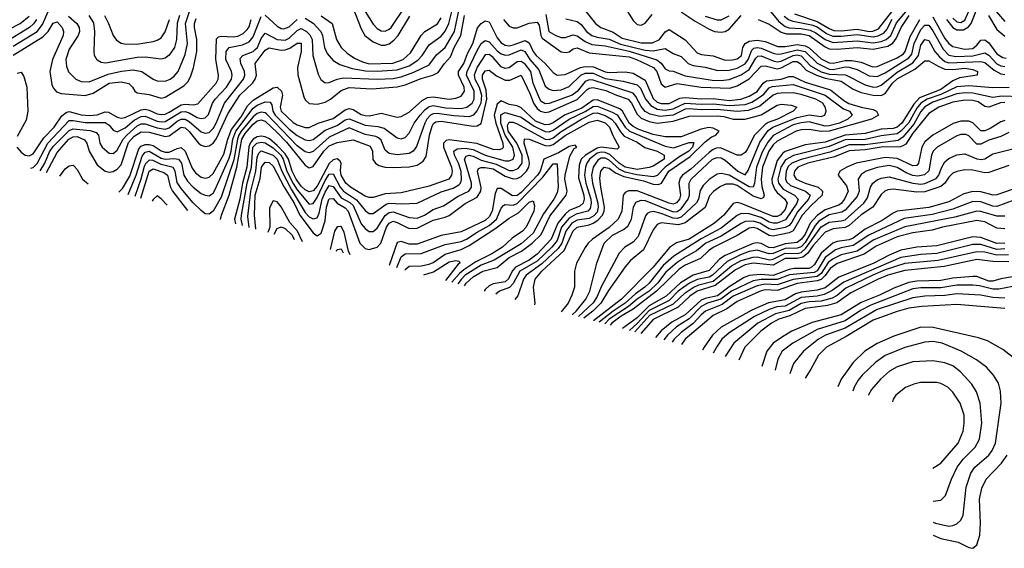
# Model space of a CAD drawing. Header units: inches. Extents: x 1308407 to 1441228, y 959628 to 1036311.
# Tile 470 of 656: x 1393863 to 1398787, y 974064 to 976708. Entities that reach past the tile are written whole.
import ezdxf

# ---------------------------------------------------------------- set-up
doc = ezdxf.new("R2010")
doc.units = ezdxf.units.IN
doc.header["$MEASUREMENT"] = 0
doc.layers.add('B3997', color=7, linetype='Continuous')

msp = doc.modelspace()

# ---------------------------------------------------------------- linework, layer by layer
at = {"layer": 'B3997', "color": 5}
for points, elevation in [([(1396662.2, 976790), (1396741.8, 976690), (1396769.4, 976670), (1396830, 976645.7), (1396875.3, 976615.3), (1396970, 976592.6), (1397027, 976593), (1397062.7, 976610), (1397090, 976647.5), (1397110, 976659.1), (1397190, 976607), (1397250, 976541.9), (1397270, 976534.3), (1397330, 976527.1), (1397390, 976506.3), (1397427.4, 976507.4), (1397450, 976513), (1397471.8, 976530), (1397479.2, 976570), (1397491.5, 976590), (1397510, 976601), (1397550, 976605.3), (1397590, 976599.8), (1397654.6, 976574.6), (1397690, 976574.8), (1397750, 976583.4), (1397790, 976577.2), (1397810, 976566.9), (1397870, 976513), (1397910, 976493.1), (1397930, 976490.7), (1397990, 976504), (1398023.8, 976503.8), (1398070, 976495.1), (1398127.1, 976472.9), (1398150, 976474.8), (1398250, 976517.1), (1398281.7, 976538.3), (1398291.2, 976550), (1398315.7, 976624.3), (1398364.9, 976710)], 2280), ([(1396881.5, 976781.5), (1396930, 976703.7), (1396950, 976684.6), (1396970, 976680.8), (1396990, 976690.6), (1397025.1, 976734.9)], 2320), ([(1397737.2, 976737.2), (1397850, 976699.8), (1397910, 976664), (1397934.6, 976654.6), (1397970, 976652.3), (1398050, 976661.5), (1398110, 976650), (1398129.2, 976650.8), (1398156.7, 976663.3), (1398270.8, 976809.2)], 2380), ([(1398530, 976716.6), (1398550, 976698), (1398570, 976693.6), (1398590, 976705.6), (1398630, 976795.6)], 2340), ([(1393830, 976575.9), (1393950.2, 976649.8), (1393976.5, 976683.5), (1394004.2, 976750)], 2340), ([(1393965.4, 975952.7), (1393987.7, 975990), (1394012.1, 976047.9), (1394030, 976074.7), (1394110, 976154.3), (1394130, 976163), (1394214.6, 976154.6), (1394244.4, 976144.4), (1394256.1, 976130), (1394263.8, 976090), (1394274.6, 976070), (1394310, 976041), (1394330, 976039.5), (1394350, 976055.4), (1394380.7, 976110), (1394397.7, 976130), (1394450, 976177.6), (1394470, 976187.2), (1394490, 976187.6), (1394550, 976166.9), (1394590, 976161.3), (1394610, 976168.1), (1394650, 976200.2), (1394670, 976210.8), (1394690, 976210.8), (1394710, 976198.9), (1394770, 976147.3), (1394790, 976140.1), (1394810, 976144.2), (1394830, 976163.4), (1394844.6, 976190), (1394887.1, 976290), (1394981.4, 976410), (1394988.1, 976430), (1394987.2, 976450), (1394968.5, 976490), (1394965, 976514.9), (1394977.9, 976530), (1395029.9, 976550), (1395040.9, 976559.1), (1395051.1, 976570), (1395070, 976615), (1395090, 976640.1), (1395149.9, 976609.9), (1395190, 976606), (1395210, 976615.3), (1395250, 976654.8), (1395270, 976663.8), (1395297.6, 976650), (1395313.4, 976633.4), (1395325.2, 976610), (1395328.4, 976528.4), (1395355.4, 976435.4), (1395368.7, 976408.7), (1395390, 976392.6), (1395410, 976393.6), (1395449.6, 976410.4), (1395482.7, 976417.3), (1395650, 976410.7), (1395730, 976414.6), (1395770, 976423.2), (1395833.9, 976446.1), (1395910, 976483.3), (1395947.7, 976532.3), (1395990, 976568.7), (1396036.8, 976650), (1396062.4, 976770)], 2240), ([(1394106.3, 976726.3), (1394148.6, 976690), (1394160.7, 976670), (1394161.4, 976650), (1394155.8, 976630), (1394110, 976560.2), (1394093.2, 976510), (1394096.4, 976476.4), (1394107.5, 976447.5), (1394144.2, 976410), (1394170, 976399.1), (1394210, 976397.9), (1394304.4, 976435.6), (1394371.6, 976451.6), (1394430, 976457.4), (1394473, 976450), (1394530, 976410.8), (1394550, 976403), (1394590, 976400.9), (1394614.5, 976410), (1394634.8, 976425.2), (1394655.1, 976450), (1394690, 976534.4), (1394701.1, 976590), (1394692.1, 976690), (1394711.5, 976748.5)], 2340), ([(1395290, 976716), (1395330.4, 976690.4), (1395369, 976650), (1395376.9, 976630), (1395386.7, 976570), (1395399.6, 976539.6), (1395430, 976503.4), (1395464.1, 976484.1), (1395524.8, 976464.8), (1395591.8, 976451.8), (1395650, 976450.2), (1395750, 976458.1), (1395810, 976478), (1395853.7, 976506.3), (1395875.9, 976530), (1395910, 976582.3), (1395970, 976626.5), (1395990, 976650.1), (1396008, 976690), (1396029.1, 976770)], 2260), ([(1395528.5, 976770), (1395570, 976662.7), (1395589.2, 976630), (1395630, 976597.9), (1395670, 976580.6), (1395690, 976580.2), (1395710, 976587.7), (1395734.3, 976605.7), (1395755.4, 976630), (1395814, 976726)], 2320), ([(1395591.1, 976750), (1395630, 976686.7), (1395650, 976663.9), (1395670, 976652.9), (1395690, 976651.6), (1395710, 976660.1), (1395720.3, 976670), (1395788.3, 976771.7)], 2340), ([(1396493.8, 976733.8), (1396508.8, 976650), (1396543.2, 976630), (1396570, 976619.9), (1396590, 976619.3), (1396630, 976632.8), (1396650, 976627.9), (1396690, 976599.1), (1396724.1, 976584.1), (1396790, 976577.3), (1396910.6, 976550.6), (1397048.1, 976508.1), (1397070, 976490.1), (1397090, 976461.7), (1397110, 976452.3), (1397131.4, 976451.4), (1397190, 976427.5), (1397325.5, 976405.5), (1397370, 976403.7), (1397410, 976409.1), (1397470, 976432.2), (1397510, 976459.4), (1397543.8, 976516.2), (1397554.5, 976525.5), (1397570, 976528.2), (1397630, 976502.1), (1397650, 976498.2), (1397670, 976501.3), (1397730, 976528.4), (1397750, 976531.8), (1397770, 976527.3), (1397817.8, 976477.8), (1397870, 976448.1), (1397910, 976435.3), (1397992.9, 976432.9), (1398090, 976383), (1398130, 976370.8), (1398150, 976371.7), (1398170, 976380.7), (1398250, 976445.7), (1398330, 976492.7), (1398357.6, 976530), (1398370, 976580.5), (1398390, 976609.6), (1398410, 976604.6), (1398438.9, 976550), (1398462.1, 976522.1), (1398490, 976500), (1398510, 976492.5), (1398670, 976499), (1398690, 976493.8), (1398735.6, 976455.6), (1398770, 976438), (1398790, 976434.3)], 2240), ([(1397170, 976747.9), (1397240.2, 976700.2), (1397310, 976660.7), (1397336.9, 976650), (1397370, 976645.8), (1397390.6, 976649.4), (1397410, 976661.1), (1397470, 976729.7)], 2320), ([(1397610, 976757.9), (1397659, 976699), (1397690, 976675), (1397710, 976667.9), (1397770, 976664.8), (1397816.3, 976656.3), (1397843.4, 976643.4), (1397890, 976608.6), (1397930, 976593.7), (1398050, 976602.7), (1398130, 976593.2), (1398170, 976599.6), (1398195.6, 976610), (1398218.6, 976630), (1398248.2, 976691.8), (1398303.1, 976756.9)], 2340), ([(1398497.5, 976710), (1398530, 976670), (1398550, 976658.2), (1398582.1, 976657.9), (1398607.1, 976672.9), (1398620.1, 976690), (1398650, 976761.2)], 2320), ([(1398745.9, 976750), (1398790, 976698.8)], 2340), ([(1393750, 976630.4), (1393864.6, 976690), (1393910, 976725.4)], 2380), ([(1393947.2, 976710), (1393931.6, 976688.4), (1393910.9, 976670), (1393750, 976571.2)], 2360), ([(1393830, 976530.7), (1393977.7, 976622.3), (1394004.5, 976650), (1394030, 976690.8), (1394050, 976697), (1394074.9, 976670), (1394082.5, 976650), (1394080.4, 976630), (1394026.7, 976510), (1394014, 976450), (1394023.9, 976383.9), (1394030, 976368.2), (1394047.3, 976347.3), (1394070, 976339.9), (1394190, 976328.4), (1394230, 976340.5), (1394310, 976390), (1394370, 976396.9), (1394408.9, 976388.9), (1394427.4, 976370), (1394439, 976350), (1394450, 976342.9), (1394510, 976333.5), (1394570, 976315.9), (1394590, 976321.2), (1394682.7, 976377.3), (1394702.9, 976397.1), (1394717.4, 976422.6), (1394732.5, 976467.5), (1394748.6, 976550), (1394748.1, 976610), (1394736.8, 976670), (1394736.8, 976690), (1394745.3, 976714.7)], 2320), ([(1393848.6, 976070), (1393870, 976045.1), (1393890, 976030.1), (1393910, 976026.9), (1393930, 976037.7), (1393983.2, 976116.8), (1394034.2, 976170), (1394073, 976227), (1394095.3, 976244.7), (1394110, 976248.4), (1394170, 976232.8), (1394210, 976228.4), (1394250, 976232.1), (1394290, 976247.5), (1394306.4, 976246.4), (1394350, 976221.5), (1394370, 976216.1), (1394390, 976219.5), (1394470, 976257.4), (1394490, 976260.4), (1394510, 976256.5), (1394550, 976237.4), (1394570, 976233.6), (1394590, 976236.2), (1394610, 976245.6), (1394670, 976282.2), (1394690, 976286.1), (1394730, 976282), (1394753, 976286.9), (1394845.3, 976390), (1394854.8, 976410), (1394857.1, 976430), (1394843.4, 976510), (1394846.7, 976613.3), (1394856.9, 976623.1), (1394870, 976626.3), (1394930, 976622.6), (1394953.8, 976626.2), (1394980.7, 976639.3), (1395001, 976659), (1395010, 976672.3), (1395020.9, 976710)], 2280), ([(1393918.4, 975965.4), (1393930, 975969.8), (1393950, 975989.8), (1394003.6, 976090), (1394110, 976203.3), (1394130, 976204.6), (1394190, 976193.7), (1394290, 976193.8), (1394310, 976180.3), (1394330, 976155), (1394350, 976147.9), (1394390, 976168.2), (1394434.9, 976205.2), (1394470, 976223.9), (1394490, 976226), (1394550, 976200.9), (1394570, 976196.6), (1394590, 976198.3), (1394670, 976246.7), (1394690, 976249.5), (1394710, 976243), (1394750, 976219.8), (1394770, 976213.9), (1394790, 976216.8), (1394806.2, 976233.8), (1394827.4, 976290), (1394839.4, 976310), (1394897, 976370), (1394921.5, 976410), (1394925.7, 976430), (1394922.6, 976450), (1394894.3, 976510), (1394894.6, 976550), (1394910, 976570), (1394977.4, 976582.6), (1395010, 976597.9), (1395030, 976623), (1395070, 976724.1)], 2260), ([(1393997.4, 975944), (1394050, 976044.8), (1394108, 976110), (1394130, 976121.9), (1394150, 976123.6), (1394187.4, 976107.4), (1394197.7, 976090), (1394210.4, 976050), (1394250, 975982.9), (1394290, 975950.5), (1394310, 975945.1), (1394330, 975948.6), (1394350, 975960.4), (1394370, 975982.9), (1394406.5, 976093.5), (1394434.7, 976125.3), (1394470, 976148.2), (1394510, 976145.9), (1394590, 976124.5), (1394610, 976128), (1394670, 976170), (1394690, 976166.9), (1394710, 976149.8), (1394756.5, 976090), (1394770, 976080.4), (1394790, 976074.8), (1394810, 976078.1), (1394830, 976090.4), (1394846.1, 976113.9), (1394902.9, 976237.1), (1394964.1, 976330), (1395026.4, 976390), (1395040.4, 976410), (1395047, 976430), (1395039.6, 976490), (1395090, 976555.6), (1395110, 976567.6), (1395170, 976556.5), (1395190, 976557.3), (1395214.3, 976565.7), (1395250, 976590.5), (1395270, 976590.1), (1395271, 976549), (1395251.2, 976470), (1395253, 976433), (1395283.2, 976323.2), (1395290, 976307.7), (1395310, 976289.2), (1395350, 976285.9), (1395390, 976295.9), (1395416.4, 976310), (1395470, 976353.6), (1395510, 976369.1), (1395623.1, 976363.1), (1395750, 976372), (1395790, 976382.7), (1395870, 976414.6), (1395929.2, 976430.8), (1395956, 976444), (1395987, 976490), (1396017.2, 976522.8), (1396035.6, 976570), (1396068.8, 976630), (1396086.4, 976730)], 2220), ([(1394662, 976730), (1394649.8, 976690.2), (1394647.1, 976610), (1394636, 976570), (1394609.6, 976530.4), (1394590, 976516.4), (1394570, 976511.6), (1394490, 976520.2), (1394450, 976519.4), (1394291.2, 976491.2), (1394270, 976495), (1394250, 976506.5), (1394237.4, 976530), (1394234.8, 976550), (1394238.7, 976650), (1394232.6, 976692.6), (1394209.8, 976729.8)], 2360), ([(1394285.9, 976730), (1394307.4, 976690), (1394329.7, 976629.7), (1394346.6, 976606.6), (1394370, 976591.3), (1394387.2, 976587.2), (1394446, 976586), (1394530, 976599.2), (1394550, 976605.1), (1394570, 976617.8), (1394590, 976647), (1394611.5, 976710)], 2380), ([(1394358.5, 975846.1), (1394376.2, 975863.8), (1394413.6, 975926.4), (1394457.6, 976062.4), (1394470, 976076.4), (1394490, 976084.7), (1394510, 976084.8), (1394530, 976078.4), (1394570, 976052.3), (1394590, 976045), (1394610, 976045.9), (1394650, 976064.6), (1394670, 976068.4), (1394690.3, 976050), (1394724.9, 975964.9), (1394742.2, 975942.2), (1394770, 975921.3), (1394790, 975915.7), (1394810, 975920.3), (1394830, 975939.1), (1394884.2, 976035.8), (1394903, 976110), (1394921.2, 976158.8), (1394970, 976222.5), (1395002.2, 976277.8), (1395030, 976306.3), (1395130, 976368), (1395150, 976371.4), (1395172.2, 976350), (1395177.7, 976330), (1395165.8, 976270), (1395170.4, 976250), (1395230, 976193.6), (1395250, 976182.1), (1395290.6, 976169.4), (1395310, 976168.8), (1395356.1, 976190), (1395430, 976214), (1395490, 976257.6), (1395510, 976264.4), (1395530, 976258.9), (1395570, 976234.2), (1395590, 976228.5), (1395611.9, 976228.1), (1395670, 976240.1), (1395750, 976221.5), (1395770, 976223.3), (1395810, 976245.3), (1395875.1, 976304.9), (1395901.5, 976318.5), (1395930, 976322.6), (1396010, 976311.2), (1396044.5, 976315.5), (1396070, 976325.9), (1396087.7, 976350), (1396086.2, 976370), (1396057.7, 976430), (1396057.4, 976450), (1396083.9, 976490), (1396101.5, 976538.5), (1396128.2, 976590), (1396152.9, 976667.1), (1396170, 976688.8), (1396190, 976703.4), (1396210, 976697.2), (1396250, 976617.1), (1396270, 976591.8), (1396290, 976580.2), (1396310, 976578.2), (1396330, 976582.2), (1396390, 976604.6), (1396410, 976592.7), (1396429.8, 976550), (1396445.5, 976530), (1396489.8, 976490), (1396530, 976443.4), (1396550, 976431.5), (1396590, 976434.9), (1396667.3, 976470), (1396690, 976473.7), (1396731.9, 976471.9), (1396790, 976447.6), (1396810, 976443.8), (1396890, 976447.9), (1396930, 976440.7), (1396990, 976406.5), (1397030, 976314.4), (1397050, 976296.4), (1397070, 976288.4), (1397110, 976289.4), (1397164.6, 976315.4), (1397190, 976319.4), (1397270, 976312.2), (1397330, 976314.6), (1397410, 976304.4), (1397469.8, 976310.2), (1397510, 976325.8), (1397550, 976348.5), (1397580.2, 976390), (1397596.9, 976403.1), (1397669.9, 976410.1), (1397710, 976423.4), (1397730, 976424.4), (1397790, 976395.7), (1397916.9, 976356.9), (1397983.7, 976303.7), (1398009.9, 976289.9), (1398070, 976270), (1398130, 976259.4), (1398148.3, 976250), (1398157.5, 976230), (1398122.1, 976210), (1397910, 976151.4), (1397870, 976149.4), (1397810, 976159), (1397770, 976157.1), (1397746.4, 976150), (1397650, 976100.9), (1397630, 976081.7), (1397608.3, 976050), (1397577.6, 975970), (1397570, 975910), (1397573.3, 975873.3), (1397586.1, 975830), (1397581.8, 975818.2), (1397570, 975813), (1397530, 975825.5), (1397450, 975878.8), (1397430, 975886.2), (1397394.4, 975885.6), (1397366.7, 975873.3), (1397331.6, 975848.4), (1397313, 975827), (1397290.6, 975769.4), (1397190, 975692.5), (1397157.6, 975682.4), (1397070, 975692.7), (1397050, 975684.5), (1397030, 975658), (1396982.6, 975557.4), (1396916.7, 975503.2), (1396890, 975472.8), (1396806.5, 975353.5), (1396769, 975290), (1396728.5, 975250), (1396684.5, 975215.5)], 2180), ([(1395090, 976730.8), (1395150, 976675.5), (1395170, 976663.8), (1395183, 976663), (1395210, 976672.6), (1395250, 976709.8)], 2260), ([(1395370, 976728), (1395425.7, 976690), (1395447.6, 976610), (1395470.5, 976570), (1395501, 976541), (1395536.3, 976516.3), (1395577, 976497), (1395610, 976488.1), (1395728.4, 976491.6), (1395781, 976510), (1395817.4, 976542.6), (1395870, 976629.1), (1395888.7, 976650), (1395952, 976688.1), (1395970, 976717.4)], 2280), ([(1396281.5, 976710), (1396310, 976676.4), (1396330, 976667.6), (1396350, 976668), (1396410, 976691.5), (1396450, 976695.6), (1396460.8, 976680.8), (1396468.4, 976630), (1396475.7, 976615.7), (1396570, 976546.8), (1396596.2, 976543.7), (1396610, 976547.7), (1396630, 976562.1), (1396650, 976566.8), (1396710, 976542.6), (1396910, 976521.8), (1396947.4, 976510), (1397032.2, 976470), (1397048.5, 976448.5), (1397070, 976387.9), (1397090, 976370.8), (1397151.1, 976388.9), (1397270, 976371.4), (1397413.7, 976366.4), (1397450, 976377.3), (1397510, 976412.5), (1397570, 976475.3), (1397590, 976477.7), (1397650, 976463.2), (1397670, 976468.1), (1397730, 976498.7), (1397750, 976499.2), (1397767.7, 976487.7), (1397795.8, 976455.8), (1397847.7, 976430), (1397890, 976416.5), (1397970, 976400.1), (1398030, 976361.3), (1398070, 976343.6), (1398130, 976330.2), (1398170, 976328.4), (1398190, 976338.9), (1398227.6, 976390), (1398250, 976412.2), (1398339.4, 976460.6), (1398390, 976501.8), (1398410, 976502.4), (1398455.2, 976475.2), (1398490, 976460.4), (1398530, 976458.8), (1398590, 976465.6), (1398630, 976459.5), (1398652.1, 976450), (1398651.6, 976430), (1398563, 976417), (1398530, 976401.8), (1398470, 976359.1), (1398363, 976317), (1398333.5, 976286.5), (1398273.6, 976190), (1398250, 976171.2), (1398230, 976164.5), (1398170, 976160.5), (1398090, 976138.7), (1397990, 976131.1), (1397890, 976096.3), (1397790, 976081.9), (1397690.9, 976049.1), (1397678.7, 976041.3), (1397650, 976004.7), (1397624.2, 975910), (1397625.2, 975890), (1397639.2, 975859.2), (1397650, 975843.5), (1397689.2, 975810), (1397700.4, 975790), (1397690, 975758.5), (1397667.6, 975732.4), (1397650, 975724.5), (1397630, 975724.1), (1397470, 975788.4), (1397450, 975793.5), (1397430.7, 975789.3), (1397384.3, 975730), (1397337.3, 975690), (1397210, 975610.3), (1397147.7, 975592.3), (1397111.8, 975568.2), (1397030, 975470.2), (1396871.9, 975310), (1396732.2, 975202.6)], 2220), ([(1396593.1, 976713.1), (1396650, 976699.9), (1396670, 976684.4), (1396697, 976650), (1396723.3, 976630), (1396750, 976620.5), (1396810, 976610.4), (1396866.5, 976586.5), (1396990, 976556.5), (1397030, 976553.2), (1397090, 976563.7), (1397130, 976538.7), (1397170, 976523.9), (1397204.8, 976490), (1397230, 976478.9), (1397290.5, 976470.6), (1397354.2, 976454.2), (1397410, 976456), (1397450, 976466.2), (1397490, 976488.2), (1397505.4, 976510), (1397523.9, 976556.1), (1397534.8, 976565.2), (1397550, 976568.9), (1397570, 976565.6), (1397630, 976540.3), (1397650, 976536.5), (1397670, 976537.4), (1397750, 976558.3), (1397790, 976548.7), (1397850, 976491.3), (1397910, 976461.5), (1397930, 976459.5), (1397990, 976471.9), (1398011.2, 976471.2), (1398050, 976459.7), (1398110, 976428), (1398150, 976424.6), (1398190, 976443.3), (1398310, 976517.1), (1398323.8, 976536.1), (1398335.9, 976590), (1398370, 976659), (1398390, 976680.6), (1398410, 976680.1), (1398430, 976652.8), (1398480.4, 976560.4), (1398510, 976531.1), (1398544.9, 976524.9), (1398630, 976526.9), (1398690, 976543.2), (1398710, 976531.5), (1398750, 976488.3), (1398770, 976477), (1398790, 976473.4)], 2260), ([(1397290, 976725.4), (1397350, 976707), (1397370, 976707.3), (1397410, 976727.7)], 2340), ([(1397555.3, 976710), (1397610, 976685.2), (1397670, 976645.6), (1397697.6, 976637.6), (1397770, 976637), (1397810, 976629.9), (1397890, 976571.9), (1397910, 976563.2), (1397950, 976560.2), (1398050, 976570), (1398130, 976561.3), (1398203.6, 976576.4), (1398229.1, 976591), (1398245.8, 976614.2), (1398270.1, 976670), (1398311, 976730)], 2320), ([(1398224.9, 976710), (1398199, 976661), (1398180.4, 976639.6), (1398154.1, 976625.9), (1398130, 976621.7), (1398050, 976633.2), (1397970, 976623.8), (1397930, 976624.9), (1397898, 976638), (1397850.5, 976670.5), (1397830, 976679.4), (1397730, 976699.2), (1397707.5, 976707.5), (1397684.9, 976724.9)], 2360), ([(1398430, 976722.1), (1398490, 976614.7), (1398510, 976588.8), (1398530, 976574.4), (1398590, 976561.6), (1398630, 976565), (1398650, 976580.1), (1398670, 976605.8), (1398690, 976608.3), (1398710, 976593.2), (1398750, 976538.3), (1398779.4, 976519.4), (1398796.3, 976516.4)], 2280), ([(1398707.9, 976730), (1398750, 976659), (1398790, 976625.3)], 2320), ([(1394405.8, 975833.3), (1394445.5, 975930), (1394474.5, 976025.5), (1394490, 976046.4), (1394510, 976050.4), (1394570, 976016.3), (1394590, 976010.2), (1394634, 976014), (1394656.3, 976010), (1394671.4, 975991.4), (1394683.9, 975930), (1394701.4, 975901.4), (1394730, 975871.2), (1394770, 975839.1), (1394790, 975830.1), (1394810, 975827.6), (1394830, 975840.6), (1394840.7, 975859.3), (1394910, 976016.1), (1394919.6, 976050), (1394927.7, 976110), (1394943.1, 976150), (1395030, 976265.6), (1395050, 976280.7), (1395090, 976296.7), (1395115.6, 976295.6), (1395122.8, 976282.8), (1395128.9, 976250), (1395140.7, 976230), (1395210, 976160.2), (1395250, 976129), (1395290, 976108.2), (1395310, 976104.8), (1395330, 976109.8), (1395390, 976155.9), (1395450, 976179.5), (1395490, 976207.5), (1395510, 976212.2), (1395590, 976181.1), (1395654.3, 976174.3), (1395685.9, 976165.9), (1395750, 976117.8), (1395770, 976113.1), (1395790, 976118.3), (1395810, 976140.9), (1395834.9, 976190), (1395864.9, 976230), (1395890, 976259.4), (1395910, 976274), (1395930, 976278.3), (1395992.6, 976267.4), (1396070, 976264.2), (1396098.9, 976270), (1396124.8, 976290), (1396135.1, 976310), (1396134.8, 976350), (1396097, 976430), (1396100.2, 976450), (1396150, 976554.8), (1396170, 976588.5), (1396190, 976604.4), (1396210, 976598.1), (1396250, 976553), (1396270, 976537.4), (1396290, 976530.5), (1396310, 976533.1), (1396370, 976558.2), (1396389.2, 976549.3), (1396414.6, 976510), (1396458, 976458), (1396490, 976375.6), (1396510, 976360.1), (1396530, 976354.6), (1396570, 976358.3), (1396610, 976374.7), (1396668.8, 976430), (1396690, 976441.2), (1396730, 976440.5), (1396790, 976414), (1396881, 976401), (1396950, 976381.7), (1396966.6, 976366.6), (1396991.5, 976310), (1397018.3, 976278.3), (1397050, 976260.9), (1397090, 976255), (1397130, 976263), (1397190, 976290.6), (1397270, 976285.4), (1397330, 976287.9), (1397410, 976278.9), (1397490, 976284.7), (1397523.5, 976296.5), (1397561.4, 976318.6), (1397583.6, 976336.4), (1397610, 976367.2), (1397625.4, 976374.6), (1397730, 976384.8), (1397891.2, 976331.2), (1397982.3, 976262.3), (1398013, 976250), (1398025.9, 976230), (1398004.5, 976210), (1397962.9, 976190), (1397910, 976176.6), (1397890, 976176.5), (1397810, 976196.7), (1397770, 976193.1), (1397730, 976182.1), (1397631.2, 976128.8), (1397603.6, 976096.4), (1397575, 976045), (1397547.4, 975970), (1397537.6, 975890), (1397530, 975870.9), (1397510, 975872.2), (1397410, 975930), (1397370, 975939.4), (1397350, 975935.6), (1397310.6, 975909.4), (1397280.4, 975879.6), (1397265.4, 975854.6), (1397257.5, 975810), (1397247.7, 975792.3), (1397170, 975720.4), (1397150, 975714.4), (1397130, 975715.2), (1397070, 975739.3), (1397031.6, 975748.4), (1397013.8, 975746.2), (1397001.2, 975738.8), (1396992.4, 975727.6), (1396955.8, 975624.2), (1396930, 975595.5), (1396888.8, 975570), (1396860.3, 975539.7), (1396770, 975372.2), (1396750, 975323.4), (1396730, 975292.5), (1396656.8, 975223)], 2160), ([(1396624.7, 975231.7), (1396644.7, 975250), (1396693.8, 975310), (1396713.8, 975350), (1396749.4, 975490.6), (1396786.1, 975590), (1396827.5, 975630), (1396881.8, 975658.2), (1396904.3, 975675.7), (1396922.1, 975710), (1396932.8, 975770), (1396944.7, 975795.3), (1396970, 975805.6), (1396990, 975803.1), (1397130, 975747.6), (1397151.1, 975748.9), (1397170, 975761.9), (1397206, 975810), (1397211.5, 975830), (1397209.8, 975890), (1397220.1, 975910), (1397327.7, 976010), (1397350, 976019.6), (1397370, 976016.7), (1397390, 976005.8), (1397454.6, 975950), (1397490, 975933), (1397506.1, 975953.9), (1397563.6, 976096.4), (1397605.4, 976154.6), (1397629.5, 976170.5), (1397750, 976219.1), (1397810, 976231.7), (1397870, 976224.9), (1397889, 976230), (1397895.2, 976250), (1397893, 976267), (1397878.9, 976290), (1397843.5, 976310), (1397770, 976334.9), (1397730, 976341.9), (1397670, 976341.6), (1397650, 976339.4), (1397630, 976330.3), (1397563.6, 976276.4), (1397506.3, 976253.8), (1397450, 976249.1), (1397350, 976258.8), (1397270, 976256.9), (1397210, 976262.1), (1397190, 976260.3), (1397130, 976231.4), (1397064.3, 976224.3), (1397015.7, 976235.7), (1396989.9, 976249.9), (1396970, 976273.4), (1396944.6, 976324.6), (1396930, 976340), (1396730, 976405), (1396710, 976408), (1396690, 976399.2), (1396650, 976349.8), (1396624.9, 976330), (1396510, 976288.3), (1396490, 976287), (1396470, 976298.6), (1396463, 976310), (1396430.7, 976390), (1396419.2, 976450), (1396390, 976485.8), (1396370, 976499.6), (1396350, 976498.1), (1396310, 976468.1), (1396290, 976464.4), (1396270, 976472.5), (1396230, 976519.1), (1396210, 976534.3), (1396190, 976532.5), (1396150, 976471.3), (1396135.1, 976430), (1396139.2, 976410), (1396159.6, 976370), (1396171.4, 976330), (1396169, 976290), (1396150, 976254.2), (1396130, 976231.3), (1396110, 976222.7), (1396033.4, 976226.6), (1395950, 976239.2), (1395930, 976237.5), (1395916.7, 976230), (1395899.3, 976210), (1395889.2, 976190), (1395846.3, 976073.7), (1395830, 976051.3), (1395810, 976039.4), (1395750, 976032.2), (1395710, 976038.3), (1395690, 976056.1), (1395670, 976105.8), (1395657.7, 976117.7), (1395644.3, 976124.3), (1395590, 976134.6), (1395510, 976166.7), (1395410, 976120.3), (1395330, 976048.7), (1395310, 976041.8), (1395290, 976047.9), (1395250, 976076.9), (1395097.3, 976237.3), (1395090, 976242.8), (1395070, 976245.1), (1395050, 976238.5), (1395030, 976222.8), (1394969.9, 976150.1), (1394958.2, 976130), (1394951.1, 976110), (1394933.2, 976006.8), (1394870, 975820.1), (1394830, 975751), (1394810, 975735), (1394790, 975737.8), (1394770, 975753.3), (1394730, 975792.3), (1394670, 975863.3), (1394650, 975893.8), (1394639.8, 975950), (1394629.8, 975969.8), (1394570, 975983.5), (1394530, 976004), (1394510, 976005.8), (1394492.1, 975987.9), (1394485.8, 975974.2), (1394468.9, 975911), (1394438.5, 975824.4)], 2140), ([(1393850, 976440.7), (1393870, 976446), (1393883.5, 976423.5), (1393898.2, 976370), (1393902.6, 976250), (1393894.2, 976205.8), (1393850, 976124.2)], 2280), ([(1394866.8, 975708.3), (1394871.5, 975730), (1394910.6, 975830), (1394948.8, 975971.2), (1394973.9, 976110), (1394990, 976139.6), (1395030, 976185), (1395050, 976202), (1395070, 976207), (1395090, 976200.2), (1395150, 976144.7), (1395196.2, 976096.2), (1395290, 975981.3), (1395310, 975967.1), (1395330, 975973.7), (1395382.9, 976050), (1395410, 976077.8), (1395450, 976094.8), (1395530, 976106.7), (1395615.8, 976075.8), (1395626.9, 976050), (1395629.2, 976009.2), (1395641.3, 975990), (1395659, 975979), (1395690, 975970.8), (1395730, 975969.8), (1395810, 975972.2), (1395850, 975980.5), (1395880.1, 975999.9), (1395895.8, 976024.2), (1395911.3, 976131.3), (1395924.8, 976175.2), (1395931.7, 976188.3), (1395943.2, 976196.8), (1395970, 976200.9), (1396130, 976176), (1396150, 976176.8), (1396170, 976189.5), (1396199.5, 976310), (1396195.8, 976355.8), (1396177.3, 976410), (1396176.9, 976430), (1396190, 976451.8), (1396210, 976455.9), (1396247.5, 976427.5), (1396290, 976406.4), (1396314.2, 976405.8), (1396370.5, 976430.5), (1396415.9, 976335.9), (1396431.6, 976290), (1396450, 976263.9), (1396466.9, 976250), (1396490, 976243.7), (1396510, 976247.1), (1396650, 976308.8), (1396700.2, 976359.8), (1396710, 976366.5), (1396730, 976368.5), (1396794.5, 976354.5), (1396847.2, 976330), (1396905.3, 976310), (1396922.7, 976290), (1396950, 976236.4), (1396970, 976216.2), (1397010, 976199.6), (1397050, 976191.5), (1397130, 976200.7), (1397210, 976225.2), (1397350, 976227.9), (1397383.7, 976223.7), (1397430.2, 976210.2), (1397490, 976210.6), (1397570, 976231.9), (1397650, 976281.2), (1397670, 976286.6), (1397721.1, 976281.1), (1397749.2, 976270), (1397731.3, 976250), (1397652.8, 976210), (1397605.4, 976194.6), (1397590, 976183.4), (1397537.8, 976130), (1397501, 976059), (1397490, 976043.5), (1397470, 976030.7), (1397450, 976030.3), (1397370, 976065.3), (1397350, 976066.7), (1397330, 976059.2), (1397310, 976043.6), (1397219, 975961), (1397177.4, 975930), (1397165.2, 975914.8), (1397158.4, 975890), (1397166.9, 975830), (1397162.1, 975810), (1397148.1, 975791.9), (1397130, 975786.2), (1397110, 975790.2), (1396950, 975852.9), (1396907.8, 975852.2), (1396890, 975843.2), (1396880.3, 975830), (1396874.2, 975750), (1396856.2, 975710), (1396810.7, 975669.3), (1396727.6, 975610), (1396706.3, 975590), (1396690, 975568.5), (1396647.7, 975490), (1396636.8, 975450), (1396636.6, 975370), (1396624.3, 975330), (1396605.1, 975290), (1396570.7, 975246.3)], 2120), ([(1398810.3, 976369.7), (1398730, 976366.8), (1398610, 976377.2), (1398550, 976372.6), (1398470, 976334.2), (1398400.6, 976310), (1398370, 976290.3), (1398350, 976266.2), (1398306.8, 976190), (1398270, 976150.7), (1398250, 976136.7), (1398170, 976127), (1398090, 976108.7), (1397990, 976106.8), (1397910, 976073.5), (1397731.8, 976028.2), (1397692.2, 976007.8), (1397669.1, 975970), (1397654.5, 975910), (1397656.9, 975890), (1397680.4, 975860.4), (1397738.2, 975830), (1397755.3, 975810), (1397748.9, 975790), (1397692, 975708), (1397650, 975691.3), (1397630, 975690.5), (1397610, 975696.2), (1397570, 975718.4), (1397510, 975736.9), (1397470, 975738.1), (1397451.3, 975728.7), (1397370, 975665.7), (1397270, 975612.4), (1397133.9, 975526.1), (1397081.2, 975478.8), (1397010, 975390), (1396988.6, 975370), (1396942.4, 975337.6), (1396889.8, 975290), (1396830, 975249.8), (1396759.8, 975195.1)], 2240), ([(1398870, 976322.8), (1398773.6, 976326.4), (1398730, 976319.6), (1398630, 976340.6), (1398590, 976342.1), (1398550, 976336.9), (1398430, 976296.1), (1398390, 976272.3), (1398370, 976249.1), (1398334.1, 976185.9), (1398279.5, 976120.5), (1398256, 976104), (1398090, 976081.9), (1398010, 976082), (1397914.5, 976045.5), (1397770, 976009.8), (1397723.9, 975990), (1397706.5, 975973.5), (1397695.3, 975950), (1397691.8, 975911.8), (1397697.6, 975897.6), (1397718.2, 975878.2), (1397792.4, 975850), (1397815.5, 975830), (1397807.2, 975810), (1397753, 975747), (1397724.7, 975695.3), (1397710, 975678.1), (1397690, 975668.7), (1397630, 975656.9), (1397610, 975661.8), (1397564.5, 975690), (1397530, 975700.6), (1397490, 975699), (1397470.4, 975689.5), (1397370, 975625.4), (1397294.6, 975590), (1397247.9, 975552), (1397190, 975520.8), (1397150, 975493.3), (1397094.6, 975445.4), (1397052.2, 975390), (1397010, 975350.3), (1396950.3, 975310), (1396906.6, 975273.4), (1396811.3, 975210), (1396788.1, 975187.4)], 2260), ([(1396438.1, 975282.3), (1396440.5, 975290), (1396432.5, 975370), (1396440.9, 975410), (1396474.6, 975450), (1396585.5, 975554.5), (1396630, 975652.7), (1396650, 975670.1), (1396710, 975681.5), (1396730, 975690.3), (1396754, 975706), (1396776.9, 975730), (1396786.3, 975750), (1396788, 975770), (1396768.4, 975870), (1396764.5, 975915.5), (1396769.7, 975950.3), (1396785.9, 975970), (1396810, 975965.4), (1396842.3, 975942.3), (1396883.8, 975923.8), (1396982.5, 975902.5), (1397030, 975885.2), (1397056.7, 975883.3), (1397072.8, 975890), (1397109.7, 975950.3), (1397216.1, 976023.9), (1397290, 976098.1), (1397319.9, 976120.1), (1397344.2, 976130), (1397360.9, 976150), (1397330, 976165.6), (1397308.3, 976168.3), (1397270, 976161.3), (1397170, 976123), (1397090, 976122.7), (1397030, 976134.4), (1396958.7, 976158.7), (1396930, 976173.3), (1396911.4, 976191.4), (1396876.5, 976250), (1396863.1, 976263.1), (1396750, 976307.4), (1396730, 976305.4), (1396674, 976266), (1396586.7, 976230), (1396530, 976192.7), (1396510, 976183.9), (1396490, 976183), (1396441.6, 976201.5), (1396370, 976267.3), (1396350, 976276.8), (1396310, 976284.7), (1396270, 976302.1), (1396250, 976285.9), (1396235.8, 976230), (1396243.7, 976190), (1396278.8, 976090), (1396280.8, 976070), (1396276.4, 976063.6), (1396262.8, 976057.2), (1396230, 976058.5), (1396148.4, 976088.4), (1396010, 976107.2), (1395995.3, 976104.7), (1395982.8, 976090), (1395982.1, 976070), (1396021.8, 975970), (1396025.7, 975950), (1396022.7, 975930), (1396008.9, 975911.1), (1395910, 975875.5), (1395770, 975842.8), (1395690, 975837), (1395630, 975819), (1395610, 975819.4), (1395590, 975826.2), (1395517.1, 975870), (1395493, 975890), (1395470, 975931.2), (1395466.7, 975953.3), (1395470.1, 975990), (1395462.9, 976002.9), (1395450, 976012.1), (1395430, 976007.6), (1395410, 975989.6), (1395350, 975875.5), (1395330, 975852.2), (1395310, 975846.6), (1395290, 975856.6), (1395270, 975874.9), (1395245.8, 975910), (1395225.2, 975950), (1395206.9, 976010), (1395190, 976037.5), (1395150, 976079.7), (1395111.7, 976111.7), (1395090, 976122.5), (1395070, 976125.2), (1395050, 976121.6), (1395030, 976110), (1395014.4, 976090), (1395008.1, 976071.9), (1394998.5, 975970), (1394976.2, 975890), (1394963.3, 975810), (1394937, 975710), (1394941.7, 975688)], 2080), ([(1398790, 976293.9), (1398768.3, 976291.7), (1398710, 976270.5), (1398690, 976274.4), (1398656.7, 976296.7), (1398630, 976304.8), (1398590, 976306.5), (1398530, 976295.8), (1398458.4, 976270), (1398410, 976238.8), (1398330, 976140.9), (1398293.8, 976086.3), (1398281.8, 976078.2), (1398266.9, 976073.1), (1398170, 976070), (1398090, 976056.7), (1398010, 976052), (1397937.4, 976022.6), (1397804.2, 975990), (1397754.8, 975970), (1397737.9, 975950), (1397733.7, 975930), (1397745.8, 975910), (1397790.8, 975890), (1397855.2, 975870), (1397877.9, 975850), (1397875.4, 975830), (1397820.7, 975779.3), (1397776.2, 975730), (1397730, 975652), (1397710, 975643), (1397630, 975624.9), (1397610, 975629.4), (1397550, 975663.8), (1397530, 975668.3), (1397510, 975666.1), (1397450.7, 975629.3), (1397330.7, 975569.3), (1397307.3, 975552.7), (1397266.9, 975513.1), (1397190, 975480.2), (1397160.2, 975459.8), (1397047.4, 975350), (1396930, 975260.6), (1396870, 975225.2), (1396824.3, 975190), (1396815.7, 975179.9)], 2280), ([(1394976.2, 975678.7), (1394970.3, 975710), (1394972.4, 975730), (1395000.2, 975890), (1395022.5, 975970), (1395029.2, 976070), (1395048.5, 976091.5), (1395070, 976096), (1395090, 976092.4), (1395130, 976066.7), (1395168.1, 976030), (1395180, 976010), (1395197.8, 975950), (1395230, 975889.3), (1395250, 975856.6), (1395310, 975785.3), (1395330, 975788.3), (1395350, 975818.6), (1395390, 975904.6), (1395410, 975935.4), (1395430, 975937.7), (1395465.9, 975870), (1395481.8, 975850), (1395547.4, 975807.4), (1395590, 975754), (1395603.3, 975743.3), (1395610, 975738.5), (1395630, 975738.1), (1395694.9, 975785.1), (1395710.2, 975789.8), (1395773, 975787), (1395850, 975791), (1395970, 975846.5), (1396030, 975865.8), (1396058.2, 975881.8), (1396066.5, 975890), (1396072.5, 975907.5), (1396071, 975949), (1396056.9, 975990), (1396036.7, 976030), (1396033.3, 976050), (1396050, 976062.1), (1396090, 976065.4), (1396130, 976059.2), (1396190, 976031), (1396290, 976002.9), (1396310, 976001.8), (1396329.9, 976010.1), (1396337.2, 976030), (1396329.4, 976070), (1396290, 976131.4), (1396268.9, 976191.1), (1396268.3, 976231.7), (1396290, 976244.9), (1396370, 976221.1), (1396434.9, 976174.9), (1396490, 976149.1), (1396510, 976147.6), (1396530, 976156.2), (1396610.6, 976210), (1396691, 976249), (1396730, 976273.4), (1396750, 976276.6), (1396826.2, 976246.2), (1396850, 976231.8), (1396891.4, 976171.4), (1396912.1, 976150), (1397090, 976075.1), (1397133, 976067), (1397210, 976093.7), (1397234.4, 976094.4), (1397227.6, 976070), (1397209.7, 976050), (1397159.5, 976020.5), (1397090.7, 975970), (1397050, 975929.1), (1397030, 975922.6), (1396948.4, 975931.6), (1396890, 975946.3), (1396861, 975961), (1396810, 976005.3), (1396790, 976016), (1396770, 976016.3), (1396753.7, 976006.3), (1396731.3, 975970), (1396722.9, 975930), (1396727.1, 975890), (1396753.6, 975790), (1396755.7, 975770), (1396750, 975745.7), (1396733.6, 975726.4), (1396710, 975713.6), (1396650, 975704.8), (1396624.3, 975690), (1396593.8, 975650), (1396573.4, 975590), (1396556.2, 975563.8), (1396473.5, 975486.5), (1396394.8, 975430), (1396382.8, 975410), (1396353, 975327), (1396338.6, 975309.3)], 2060), ([(1395010.2, 975669.4), (1395004.1, 975724.1), (1395017.9, 975850), (1395043.6, 975950), (1395050, 976020.6), (1395058.9, 976041.1), (1395070, 976051.8), (1395130, 976031.2), (1395149.4, 976010), (1395173.1, 975950), (1395219.8, 975859.8), (1395290, 975743.3), (1395310, 975722.6), (1395330, 975711.9), (1395350, 975717.7), (1395359.7, 975740.3), (1395375.8, 975810), (1395390, 975845), (1395410, 975879), (1395430, 975874.6), (1395470, 975817.3), (1395513.1, 975793.1), (1395530, 975778.2), (1395570, 975687), (1395590, 975663.3), (1395610, 975649.1), (1395630, 975649.6), (1395650, 975665.2), (1395690, 975728.8), (1395710, 975744.1), (1395730, 975746.9), (1395810, 975719.7), (1395850, 975716.2), (1395886.9, 975730), (1395930, 975758.3), (1395982.1, 975777.8), (1396054.8, 975825.2), (1396109.1, 975850.9), (1396122.1, 975870), (1396122.9, 975890), (1396086.3, 976010), (1396094.6, 976025.4), (1396110, 976030), (1396130, 976025), (1396170, 976005.3), (1396245.3, 975985.3), (1396310, 975954.8), (1396330, 975953.5), (1396356.2, 975963.8), (1396376.3, 975990), (1396374.8, 976030), (1396349.2, 976090), (1396306, 976150), (1396301.5, 976178.5), (1396310, 976195.8), (1396330, 976195.3), (1396350, 976187.9), (1396490, 976111), (1396510, 976109), (1396530, 976117.4), (1396570, 976149), (1396671.6, 976210), (1396730, 976240.2), (1396750, 976243.1), (1396790, 976229), (1396822.3, 976210), (1396840.9, 976190), (1396866.6, 976146.6), (1396886, 976126), (1396950, 976095.1), (1396988.2, 976068.2), (1397050, 976050.7), (1397085.9, 976030), (1397085.6, 976010), (1397030, 975976), (1397010, 975968.3), (1396950, 975958.8), (1396890, 975971.4), (1396860.8, 975990), (1396813.8, 976033.8), (1396790, 976043.7), (1396770, 976046.1), (1396750, 976040.9), (1396712.7, 976010), (1396698.4, 975990), (1396691.4, 975970), (1396687.5, 975930), (1396693.7, 975890), (1396718.9, 975810), (1396721.2, 975790), (1396716.2, 975763.8), (1396704.5, 975750), (1396644.9, 975735.1), (1396610, 975715.4), (1396573, 975670), (1396550, 975604.5), (1396523.8, 975570), (1396450, 975500.5), (1396364.1, 975450), (1396331.2, 975388.8), (1396311.3, 975368.7), (1396262.1, 975350), (1396244.1, 975334.9)], 2040), ([(1395042.9, 975660.6), (1395036.9, 975730), (1395041, 975830), (1395065.4, 975914.6), (1395072.2, 975970), (1395090, 975995), (1395110, 975993.8), (1395130, 975975.5), (1395185.1, 975870), (1395235.3, 975790), (1395263.8, 975730), (1395330, 975642.5), (1395350, 975626.4), (1395370, 975639.8), (1395390, 975703), (1395397.7, 975770), (1395408.8, 975808.8), (1395410, 975811.6), (1395430, 975813.4), (1395451, 975791), (1395490, 975767), (1395506, 975750), (1395564.1, 975590), (1395590, 975563.4), (1395610, 975558.5), (1395650, 975569.7), (1395668.2, 975590), (1395697.6, 975670), (1395710, 975690.7), (1395722.9, 975697.1), (1395730, 975699.8), (1395750, 975694.4), (1395810, 975664.7), (1395850, 975665.6), (1395930, 975705), (1395990, 975720.3), (1396010, 975729.6), (1396090, 975788.1), (1396150, 975821), (1396169, 975850), (1396170.8, 975869.2), (1396151.7, 975950), (1396156.8, 975963.2), (1396170.7, 975969.3), (1396191, 975969), (1396230, 975961.5), (1396290, 975926.3), (1396330, 975912.4), (1396350, 975914.6), (1396370, 975923.6), (1396397.4, 975950), (1396408.5, 975970), (1396411.8, 975990), (1396409.5, 976010), (1396384.7, 976090), (1396387.8, 976112.2), (1396410, 976110.8), (1396490, 976078.5), (1396510, 976077.9), (1396530, 976084.5), (1396590, 976128.5), (1396710, 976196.1), (1396750, 976205.8), (1396790, 976193.2), (1396812.6, 976170), (1396828.8, 976128.8), (1396860.8, 976070), (1396850, 976060.2), (1396770, 976070), (1396750, 976066.3), (1396691.6, 976030), (1396669.9, 976010), (1396659.8, 975980.2), (1396656.7, 975916.7), (1396684, 975830), (1396686, 975810), (1396680.6, 975790), (1396663.8, 975776.2), (1396610, 975754), (1396590, 975735.6), (1396554.4, 975690), (1396521.3, 975610), (1396450, 975534.9), (1396410, 975504.7), (1396341.5, 975470), (1396325.5, 975450), (1396307.1, 975412.9), (1396290, 975397.6), (1396230, 975386.9), (1396210, 975377.7), (1396190, 975358.5), (1396185.3, 975350.8)], 2020), ([(1398790, 976204.2), (1398770, 976197.3), (1398716.5, 976163.5), (1398690, 976152.3), (1398670, 976152.6), (1398630, 976191.8), (1398610, 976200.8), (1398570, 976200.4), (1398531.2, 976188.8), (1398430, 976130.6), (1398390, 976097.2), (1398373.9, 976070), (1398357.7, 975990), (1398350, 975979.3), (1398330, 975976.8), (1398250, 976013.7), (1398190, 976018.7), (1398046.5, 975990), (1397998.3, 975970), (1397964.4, 975950), (1397955.8, 975930), (1397997.9, 975877.9), (1398005.9, 975850), (1397987.2, 975810), (1397971.5, 975788.5), (1397959.8, 975780.2), (1397890, 975756.9), (1397850, 975729.2), (1397815.3, 975690), (1397790, 975635.1), (1397773.1, 975610), (1397750, 975593.4), (1397690, 975587.9), (1397630, 975566.9), (1397609.2, 975569.2), (1397570, 975588.6), (1397550, 975592.7), (1397530, 975588.9), (1397390.7, 975529.3), (1397361.8, 975510), (1397310, 975454.4), (1397230, 975429.8), (1397167.6, 975392.4), (1397095, 975325), (1397010, 975276.4), (1396950, 975217.7), (1396877.5, 975163.2)], 2320), ([(1398810, 976144.1), (1398770, 976123.4), (1398710, 976106), (1398670, 976084.9), (1398650, 976085.8), (1398610, 976127.5), (1398594.4, 976134.4), (1398570, 976133.7), (1398550, 976127.2), (1398450.1, 976070), (1398431.1, 976050), (1398422.9, 976030), (1398410, 975952.3), (1398387.5, 975932.5), (1398354.5, 975925.5), (1398328.7, 975928.7), (1398300, 975940), (1398250, 975969.4), (1398210, 975979.5), (1398150, 975969.7), (1398096.1, 975950), (1398070, 975934.2), (1398056, 975910), (1398060.7, 975850), (1398050, 975823.3), (1397990, 975755.9), (1397974.9, 975745.1), (1397910, 975732.3), (1397859.5, 975700.5), (1397840.7, 975679.3), (1397790, 975594.3), (1397770, 975573), (1397750, 975565.2), (1397690, 975563.9), (1397630, 975539.2), (1397610, 975537.3), (1397550, 975555.5), (1397510, 975548.9), (1397467.3, 975532.7), (1397401.2, 975498.8), (1397326.7, 975430), (1397310, 975421.2), (1397250, 975408.5), (1397211.9, 975390), (1397155.9, 975350), (1397110, 975304.2), (1397010, 975254.1), (1396951.2, 975188.8), (1396912.5, 975153.7)], 2340), ([(1396087, 975377.5), (1396095.3, 975390), (1396130, 975421.3), (1396178, 975450), (1396251.2, 975468.8), (1396310, 975518.1), (1396372.9, 975550), (1396425.4, 975590), (1396470, 975634.5), (1396513.9, 975726.1), (1396595.4, 975830), (1396600.9, 975850), (1396589.5, 975910), (1396590.4, 975930), (1396614.2, 976025.8), (1396636.1, 976063.9), (1396648.6, 976070), (1396639.9, 976079.9), (1396610, 976074), (1396558, 976042), (1396484.4, 976010), (1396465.5, 975950), (1396452.6, 975930), (1396370, 975844), (1396350, 975828.8), (1396326.8, 975826.8), (1396270, 975864.1), (1396250, 975864.6), (1396240.7, 975839.3), (1396225.6, 975750), (1396210, 975721.7), (1396190, 975704.6), (1396070, 975647.4), (1395970.4, 975629.6), (1395850, 975585.3), (1395810, 975584.7), (1395770, 975598.1), (1395750, 975593.6), (1395710.4, 975479.6)], 1980), ([(1396939.6, 975146.3), (1397013.1, 975230), (1397132.7, 975287.3), (1397190, 975341.3), (1397230, 975369.3), (1397258.4, 975381.6), (1397330, 975401.1), (1397422.5, 975477.5), (1397470, 975503.1), (1397530, 975520.8), (1397550, 975521.4), (1397612.2, 975507.8), (1397630, 975510.4), (1397690, 975539.7), (1397750, 975538.7), (1397770, 975543.6), (1397794.5, 975565.5), (1397870, 975671.4), (1397910, 975694.9), (1397970, 975701.5), (1397990, 975707.9), (1398084.3, 975790), (1398103.2, 975816.8), (1398118.2, 975870), (1398128.4, 975890), (1398150, 975907.1), (1398170, 975915.9), (1398210, 975922.6), (1398330, 975890.7), (1398370, 975885.8), (1398390, 975889.3), (1398445.9, 975914.1), (1398458.8, 975930), (1398472.5, 975967.5), (1398490, 975997.1), (1398510, 976013.2), (1398550, 976031.9), (1398590, 976037.7), (1398650, 976011.7), (1398671.7, 976008.3), (1398690, 976012.1), (1398730, 976037.6), (1398850, 976068.1)], 2360), ([(1394063.6, 975926.1), (1394090, 975962), (1394110, 975977.9), (1394130, 975980.7), (1394135.7, 975975.7), (1394150, 975959.1), (1394177.4, 975910), (1394204.4, 975887.9)], 2180), ([(1394468.6, 975816.3), (1394510, 975950), (1394530, 975962.7), (1394584.2, 975944.3), (1394601.7, 975930), (1394614.4, 975874.4), (1394627.1, 975850), (1394701.3, 975753.2)], 2120), ([(1395748.4, 975469.3), (1395770, 975522.3), (1395790, 975537.9), (1395870, 975539.3), (1395990, 975583.6), (1396070, 975598.1), (1396096.8, 975610), (1396150, 975645.7), (1396210, 975678.3), (1396246.7, 975710), (1396270, 975765.1), (1396281.6, 975778.4), (1396290, 975783.6), (1396330, 975780.6), (1396350, 975788.5), (1396479, 975921), (1396530, 975987.1), (1396550, 975987.2), (1396555.6, 975870), (1396550, 975842.4), (1396533.1, 975810), (1396482.1, 975737.9), (1396430, 975641), (1396370, 975587.4), (1396235, 975505), (1396170, 975480.6), (1396091.2, 975430), (1396070, 975409.2), (1396053.5, 975386.6)], 1960), ([(1398810, 975979.5), (1398710, 975944.7), (1398690, 975942.8), (1398630, 975956.1), (1398590, 975957.6), (1398550, 975949.6), (1398530, 975940.1), (1398510, 975921), (1398489.4, 975890), (1398470, 975873.5), (1398390, 975848.1), (1398350, 975846.1), (1398230, 975860.9), (1398203.4, 975856.6), (1398189.3, 975850.7), (1398170, 975833.4), (1398128.8, 975771.1), (1398070, 975731.8), (1398010, 975678.4), (1397990, 975668.5), (1397930, 975662.8), (1397890, 975645.7), (1397830, 975578.9), (1397801.8, 975538.2), (1397779.4, 975520.6), (1397750, 975514.3), (1397690, 975513.1), (1397630, 975480.4), (1397530, 975489.7), (1397490, 975481.3), (1397442.6, 975457.4), (1397341.4, 975378.6), (1397250.2, 975349.8), (1397214.4, 975325.6), (1397155.2, 975270), (1397030.6, 975209.4), (1396968.2, 975138.6)], 2380), ([(1398870, 975873.5), (1398750, 975832.2), (1398730.1, 975829.9), (1398670, 975846.9), (1398630, 975849.2), (1398583.5, 975836.5), (1398510, 975796.5), (1398410, 975768.5), (1398250, 975750), (1398230, 975741), (1398176.6, 975703.4), (1398090, 975660.3), (1398030, 975615.4), (1398010, 975606.9), (1397950, 975599), (1397929, 975591), (1397870, 975541), (1397836.6, 975483.4), (1397823.2, 975470), (1397810, 975464.6), (1397736.1, 975463.9), (1397710, 975459.4), (1397630, 975428.4), (1397566.6, 975433.4), (1397510, 975429), (1397482.2, 975417.8), (1397410, 975372.3), (1397352.6, 975327.4), (1397290, 975314), (1397270, 975304.8), (1397190, 975231.4), (1397124.4, 975195.6), (1397070, 975151.8), (1397041.7, 975118.7)], 2420), ([(1394600.5, 975780.5), (1394570, 975812.6), (1394550, 975826.6), (1394530, 975809.3), (1394525.9, 975800.7)], 2080), ([(1395276.1, 975597.3), (1395251.9, 975650), (1395213.2, 975693.2), (1395170, 975773), (1395150, 975797.8), (1395130, 975802.1), (1395112.3, 975767.7), (1395112.8, 975670), (1395104.2, 975643.9)], 1980), ([(1395789.2, 975458.2), (1395790, 975459.4), (1395810, 975475.5), (1395870, 975477.4), (1395910, 975485.7), (1395930, 975493.8), (1395990, 975535.4), (1396070, 975559.4), (1396110, 975579.6), (1396238.3, 975661.7), (1396310, 975715.8), (1396357, 975743), (1396410, 975795.6), (1396430, 975801.8), (1396437.2, 975777.2), (1396433.6, 975750), (1396394.7, 975670), (1396377.3, 975650), (1396325.3, 975614.7), (1396276.3, 975570), (1396223.1, 975536.9), (1396143, 975497), (1396083, 975457), (1396061.4, 975438.6), (1396023.9, 975394.6)], 1940), ([(1398930, 975840.3), (1398750, 975774.7), (1398730, 975775.9), (1398670, 975796.6), (1398630, 975798.6), (1398530, 975760.3), (1398426.4, 975733.6), (1398286.1, 975713.9), (1398109.3, 975630.7), (1398030, 975578.7), (1397970, 975567.5), (1397943.2, 975556.8), (1397890, 975518.8), (1397850, 975452.4), (1397836.2, 975443.8), (1397711.8, 975431.8), (1397650, 975408), (1397570, 975409), (1397530, 975402.8), (1397422.5, 975350), (1397369.7, 975310.2), (1397301.8, 975290), (1397270, 975273.1), (1397210, 975212.4), (1397147.9, 975172.1), (1397102.3, 975130), (1397084.2, 975107.1)], 2440), ([(1398790, 975726.2), (1398750, 975726.2), (1398670, 975749), (1398649.2, 975750.8), (1398539.6, 975720.4), (1398290, 975672.3), (1398130, 975605.5), (1398050, 975550.8), (1397970, 975531.7), (1397930, 975512.6), (1397906.1, 975493.9), (1397870, 975439.1), (1397850, 975423.5), (1397730.8, 975409.2), (1397650, 975381.4), (1397590, 975384.8), (1397550, 975376.8), (1397430, 975324.6), (1397376.1, 975283.9), (1397292.3, 975250), (1397270, 975232.3), (1397231.1, 975188.9), (1397170, 975144.2), (1397135.5, 975110), (1397126.1, 975095.8)], 2460), ([(1398790, 975662.8), (1398750, 975665.4), (1398690, 975697.1), (1398650, 975704.3), (1398476.9, 975670), (1398425.2, 975654.8), (1398330, 975642.2), (1398250, 975622), (1398145.1, 975574.9), (1398085, 975535), (1397950, 975489.1), (1397915.8, 975464.2), (1397890.9, 975429.1), (1397870, 975408.8), (1397850, 975402.3), (1397750, 975389.3), (1397650, 975354.5), (1397590, 975356.6), (1397570, 975352.2), (1397450, 975299.5), (1397398.3, 975261.7), (1397331.1, 975228.9), (1397191.3, 975110), (1397172.5, 975083.2)], 2480), ([(1395135.4, 975635.5), (1395150, 975664.4), (1395170, 975672.5), (1395190, 975663.8), (1395225.2, 975630), (1395235.6, 975608.3)], 1960), ([(1395515.5, 975532.4), (1395506.9, 975550), (1395485.9, 975645.9), (1395470, 975673.3), (1395466.6, 975673.4), (1395450, 975672.8), (1395437.7, 975650), (1395415.9, 975559.4)], 1980), ([(1398790, 975591.2), (1398750, 975589.2), (1398670, 975619.4), (1398630, 975622.3), (1398450, 975577), (1398350, 975569.8), (1398270, 975555.4), (1398210, 975530.9), (1398130, 975488.6), (1397959.7, 975420.3), (1397890, 975367.4), (1397850, 975354.8), (1397770, 975345.7), (1397743.1, 975336.9), (1397690, 975306.5), (1397607.5, 975292.5), (1397524.6, 975255.4), (1397370.4, 975170), (1397328.1, 975130), (1397285.7, 975070), (1397277.5, 975054.7)], 2520), ([(1395447.4, 975550.9), (1395450, 975558.7), (1395470, 975562.2), (1395480, 975542.1)], 1960), ([(1398790, 975561.4), (1398750, 975559.4), (1398670, 975583.3), (1398630, 975584), (1398450, 975538.9), (1398370, 975534.3), (1398270, 975518.4), (1397984.5, 975395.5), (1397926.3, 975353.7), (1397886.2, 975333.8), (1397850, 975324.6), (1397770, 975319.2), (1397690, 975275.3), (1397648.6, 975271.4), (1397610, 975259.2), (1397536.8, 975223.2), (1397410, 975141.9), (1397374.4, 975110), (1397350, 975075.9), (1397330.4, 975040.4)], 2540), ([(1395884.5, 975432.4), (1395932.7, 975447.3), (1396010, 975497.8), (1396044, 975504), (1396060, 975500), (1396064.4, 975490), (1396055.2, 975484.8), (1395991.9, 975403.3)], 1920), ([(1398808.1, 975531.9), (1398750, 975530.6), (1398690, 975545.1), (1398650, 975547.8), (1398456.3, 975503.7), (1398290, 975488.4), (1398190, 975456.4), (1398128.7, 975430), (1397994.7, 975365.3), (1397950, 975328), (1397925.3, 975314.7), (1397870, 975300), (1397810, 975297.2), (1397770, 975289.3), (1397710, 975253.2), (1397642.2, 975237.8), (1397554, 975190), (1397433.8, 975090), (1397391.3, 975023.9)], 2560), ([(1398810, 975497.8), (1398730, 975498.2), (1398650, 975508.5), (1398486, 975474), (1398290, 975454.6), (1398204.7, 975430), (1398156.5, 975410), (1398018.7, 975341.3), (1397948.5, 975291.5), (1397901.8, 975278.2), (1397790, 975263.1), (1397713.3, 975226.7), (1397659.5, 975210), (1397622.3, 975190), (1397568.4, 975150), (1397489.5, 975070.5), (1397458.8, 975005.6)], 2580), ([(1398845.9, 975425.9), (1398770, 975412.8), (1398730, 975399.8), (1398710, 975400.1), (1398650, 975423), (1398630, 975423.7), (1398530, 975415.9), (1398470, 975403.4), (1398350, 975400.3), (1398310, 975393.8), (1398234.4, 975365.6), (1398163.3, 975330), (1398070, 975293.5), (1397970, 975232.6), (1397826.3, 975193.6), (1397724.8, 975150), (1397677.5, 975122.5), (1397630, 975089.9), (1397599.1, 975050), (1397573.9, 974974.4)], 2620), ([(1398830, 975373.6), (1398758.8, 975361.2), (1398730, 975359.9), (1398663, 975377), (1398630, 975380.2), (1398550, 975380.1), (1398470, 975367.6), (1398370, 975367.4), (1398330, 975362), (1398119.4, 975280.6), (1398066.8, 975253.2), (1397990, 975202.4), (1397850, 975158.5), (1397728.6, 975090), (1397675.5, 975050), (1397654.3, 975010), (1397641.5, 974956)], 2640), ([(1398790, 975315.6), (1398730, 975318.5), (1398670, 975330.2), (1398550, 975337.9), (1398490, 975328.3), (1398390, 975326), (1398330, 975317.3), (1398150, 975259), (1397990, 975164.8), (1397893.1, 975130), (1397857, 975110), (1397782, 975050), (1397732.1, 974987.9), (1397713.4, 974936.5)], 2660), ([(1398790, 975264), (1398550, 975284.5), (1398373.8, 975273.8), (1398310, 975265.2), (1398250, 975249), (1398130, 975205.4), (1397996.2, 975123.8), (1397897.4, 975070), (1397857.2, 975030), (1397819.8, 974960.2), (1397791, 974915.5)], 2680), ([(1398370, 975169.9), (1398233.9, 975126.1), (1398150, 975089.1), (1398089.5, 975050), (1398030, 974993.4), (1397970.5, 974910), (1397954.4, 974871.2)], 2720), ([(1398846.7, 975006.7), (1398778.5, 975058.5), (1398702.8, 975102.8), (1398657.7, 975117.7), (1398431, 975169), (1398370, 975169.9)], 2720), ([(1398430, 975097.9), (1398390, 975094.9), (1398290, 975069.1), (1398190, 975028.2), (1398144.4, 974995.6), (1398076.4, 974930), (1398055.2, 974904.8), (1398035.3, 974870), (1398029.2, 974850.9)], 2740), ([(1398430.4, 974195.2), (1398442, 974190), (1398510, 974175.7), (1398530, 974177.8), (1398550, 974186), (1398570, 974205.2), (1398581.6, 974230), (1398595.4, 974370), (1398620, 974440), (1398639.9, 974470), (1398709.9, 974530), (1398726.2, 974553.8), (1398741.9, 974590), (1398770.4, 974790), (1398767, 974850), (1398757, 974890), (1398733.3, 974930), (1398696.8, 974970), (1398647.6, 975007.6), (1398570.2, 975050.2), (1398475.6, 975090), (1398430, 975097.9)], 2740), ([(1398430, 975001.9), (1398330, 974996.2), (1398250, 974971.2), (1398211.8, 974950), (1398167.2, 974910), (1398122.1, 974857.9), (1398108.3, 974831.7), (1398107.9, 974829.6)], 2760), ([(1398430.2, 974300.5), (1398470, 974305.8), (1398492.2, 974327.8), (1398521.9, 974410), (1398551.5, 974470), (1398580.6, 974510), (1398641.7, 974570), (1398662.5, 974610), (1398674.8, 974690), (1398665.3, 974790), (1398647, 974847), (1398624.7, 974884.7), (1398566.8, 974946.8), (1398530, 974977), (1398490, 974991.5), (1398430, 975001.9)], 2760), ([(1398366.9, 974893.1), (1398334.4, 974885.6), (1398291.8, 974868.2), (1398243.8, 974830), (1398230.6, 974809.4), (1398226.9, 974797.3)], 2780), ([(1398430, 974465.4), (1398470, 974489.4), (1398555.8, 974590), (1398580.2, 974650), (1398586.7, 974690), (1398586.6, 974730), (1398565.7, 974790), (1398530, 974846), (1398505, 974870), (1398470, 974889.2), (1398450, 974893.1), (1398366.9, 974893.1)], 2780), ([(1398430.5, 974129.8), (1398470, 974113.8), (1398555.4, 974095.4), (1398610, 974068.7), (1398630, 974064.2), (1398650, 974081.7), (1398664.3, 974130), (1398667.7, 974190), (1398663.1, 974310), (1398674.8, 974365.2), (1398696, 974410), (1398772.6, 974490), (1398800.4, 974530)], 2720)]:
    msp.add_lwpolyline(points, dxfattribs=dict(at, elevation=elevation))

doc.saveas('drawing.dxf')
